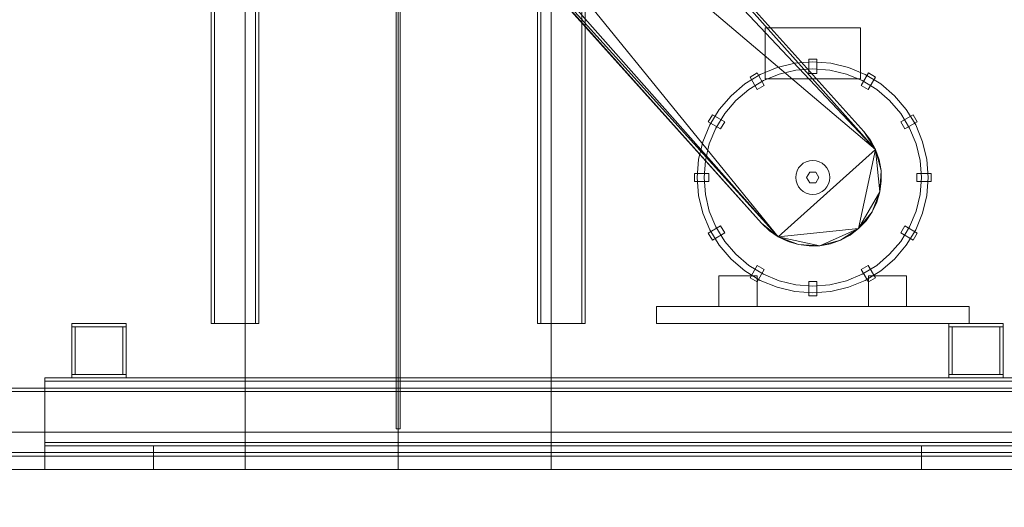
# Model space of a CAD drawing. Header units: millimetres. Extents: x -4738 to 65662, y -68080 to 6847.
# Tile 1055 of 1056: x 49904 to 51353, y -55 to 662. Entities that reach past the tile are written whole.
import ezdxf

# ---------------------------------------------------------------- set-up
doc = ezdxf.new("R2010")
doc.units = ezdxf.units.MM
for name, color, linetype, lineweight in [('COTAS_O', 1, 'Continuous', 0), ('COTAS_P', 1, 'Continuous', 0), ('lateral_secador', 7, 'Continuous', 0)]:
    doc.layers.add(name, color=color, linetype=linetype, lineweight=lineweight)
doc.dimstyles.new('R19_100', dxfattribs={"dimtxt": 250, "dimasz": 150, "dimexe": 150, "dimexo": 80, "dimgap": 100, "dimtad": 1, "dimtih": 1, "dimtoh": 1, "dimdsep": 46, "dimcen": 0.09, "dimadec": 0, "dimazin": 0, "dimtfac": 1, "dimtdec": 4, "dimtofl": 0, "dimtmove": 0, "dimatfit": 3, "dimfxl": 1, "dimtolj": 1, "dimtzin": 0, "dimarcsym": 0})

# ---------------------------------------------------------------- blocks, each defined once
blk = doc.blocks.new('DIM_R31_28')
at = {"layer": 'COTAS_O'}
for p, q in [((40461.1, 0), (40461.1, -900)), ((60461.1, 0), (60461.1, -900)), ((40461.1, -900), (40611.1, -855)), ((60461.1, -900), (60311.1, -855)), ((40461.1, -900), (60461.1, -900)), ((40461.1, -900), (40611.1, -945)), ((60461.1, -900), (60311.1, -945))]:
    blk.add_line(p, q, dxfattribs=at)
blk.add_text('20000 O', height=250, dxfattribs=at).set_placement((50461.1, -800))
blk = doc.blocks.new('DIM_R31_32')
at = {"layer": 'COTAS_P'}
for p, q in [((112.7, 0), (112.7, -2500)), ((65298.1, 0), (65298.1, -2500)), ((112.7, -2500), (262.7, -2455)), ((65298.1, -2500), (65148.1, -2455)), ((112.7, -2500), (65298.1, -2500)), ((112.7, -2500), (262.7, -2545)), ((65298.1, -2500), (65148.1, -2545))]:
    blk.add_line(p, q, dxfattribs=at)
blk.add_text('65185.39 P', height=250, dxfattribs=at).set_placement((32705.4, -2400))

msp = doc.modelspace()

# ---------------------------------------------------------------- linework, layer by layer
at = {"layer": 'lateral_secador'}
for p, q in [((50236.134, 0), (50236.134, 2925)), ((50458.134, 2925), (50458.134, 60)), ((50461.134, 0), (50461.134, 2925)), ((50464.134, 60), (50464.134, 2925)), ((50686.134, 0), (50686.134, 2925)), ((50466.607, 1210.852), (51163.478, 470.91)), ((50524.84, 1188.374), (51146.316, 497.443)), ((50524.84, 1188.374), (51163.478, 470.91)), ((51146.316, 497.443), (50536.316, 1177.443)), ((51020.472, 342.625), (50366.909, 1146.37)), ((50366.909, 1146.37), (51163.478, 470.91)), ((51020.472, 342.625), (50363.527, 1084.04)), ((50995.951, 362.557), (50376.326, 1055.148)), ((51020.472, 342.625), (50376.326, 1055.148)), ((50385.951, 1042.557), (50995.951, 362.557)), ((50236.134, 1010), (50236.134, 0)), ((50461.134, 0), (50461.134, 1010)), ((50686.134, 0), (50686.134, 1010)), ((50186.134, 695), (50186.134, 215)), ((50191.134, 215), (50191.134, 695)), ((50251.134, 695), (50251.134, 215)), ((50256.134, 215), (50256.134, 695)), ((50666.134, 695), (50666.134, 215)), ((50671.134, 215), (50671.134, 695)), ((50731.134, 695), (50731.134, 215)), ((50736.134, 215), (50736.134, 695)), ((51001.134, 650), (51141.134, 650)), ((51001.134, 650), (51001.134, 575)), ((51141.134, 575), (51141.134, 650)), ((51044.54, 597.907), (51018.601, 591.68)), ((51071.134, 600), (51044.54, 597.907)), ((51065.134, 583), (51065.134, 604)), ((51077.134, 604), (51065.134, 604)), ((51097.728, 597.907), (51071.134, 600)), ((51077.134, 583), (51077.134, 604)), ((51123.667, 591.68), (51097.728, 597.907)), ((50993.955, 581.471), (50971.21, 567.533)), ((50989.33, 583.688), (50978.938, 577.688)), ((50999.83, 565.502), (50989.33, 583.688)), ((51018.601, 591.68), (50993.955, 581.471)), ((51021.691, 582.169), (50998.495, 572.561)), ((51046.104, 588.03), (51021.691, 582.169)), ((51071.134, 590), (51046.104, 588.03)), ((51065.134, 583), (51077.134, 583)), ((51096.163, 588.03), (51071.134, 590)), ((51120.577, 582.169), (51096.163, 588.03)), ((51143.772, 572.561), (51120.577, 582.169)), ((51148.312, 581.471), (51123.667, 591.68)), ((51142.438, 565.502), (51152.938, 583.688)), ((51171.057, 567.533), (51148.312, 581.471)), ((51163.33, 577.688), (51152.938, 583.688)), ((50971.21, 567.533), (50950.926, 550.208)), ((50998.495, 572.561), (50977.088, 559.443)), ((50989.438, 559.502), (50978.938, 577.688)), ((50989.438, 559.502), (50999.83, 565.502)), ((51001.134, 575), (51141.134, 575)), ((51142.438, 565.502), (51152.83, 559.502)), ((51165.18, 559.443), (51143.772, 572.561)), ((51152.83, 559.502), (51163.33, 577.688)), ((51191.342, 550.208), (51171.057, 567.533)), ((50977.088, 559.443), (50957.997, 543.137)), ((51184.271, 543.137), (51165.18, 559.443)), ((50950.926, 550.208), (50933.601, 529.923)), ((50957.997, 543.137), (50941.691, 524.046)), ((51200.577, 524.046), (51184.271, 543.137)), ((51208.667, 529.923), (51191.342, 550.208)), ((50923.445, 522.196), (50917.445, 511.804)), ((50933.601, 529.923), (50919.663, 507.178)), ((50941.632, 511.696), (50923.445, 522.196)), ((50941.691, 524.046), (50928.573, 502.638)), ((51213.695, 502.638), (51200.577, 524.046)), ((51200.636, 511.696), (51218.822, 522.196)), ((51222.605, 507.178), (51208.667, 529.923)), ((51224.822, 511.804), (51218.822, 522.196)), ((50919.663, 507.178), (50909.454, 482.533)), ((50935.632, 501.304), (50917.445, 511.804)), ((50935.632, 501.304), (50941.632, 511.696)), ((51200.636, 511.696), (51206.636, 501.304)), ((51206.636, 501.304), (51224.822, 511.804)), ((51232.813, 482.533), (51222.605, 507.178)), ((50928.573, 502.638), (50918.965, 479.443)), ((51146.316, 497.443), (51163.478, 470.91)), ((51155.941, 484.852), (51146.316, 497.443)), ((51223.303, 479.443), (51213.695, 502.638)), ((50909.454, 482.533), (50903.227, 456.594)), ((50918.965, 479.443), (50913.104, 455.03)), ((51163.478, 470.91), (51155.941, 484.852)), ((51229.164, 455.03), (51223.303, 479.443)), ((51239.041, 456.594), (51232.813, 482.533)), ((51163.478, 470.91), (51020.472, 342.625)), ((51163.478, 470.91), (51138.577, 354.817)), ((51163.478, 470.91), (51171.6, 440.371)), ((51168.74, 455.96), (51163.478, 470.91)), ((51163.478, 470.91), (51169.888, 408.818)), ((50903.227, 456.594), (50901.134, 430)), ((50913.104, 455.03), (50911.134, 430)), ((51057.245, 450.787), (51053.456, 447.678)), ((51061.567, 453.097), (51057.245, 450.787)), ((51066.257, 454.52), (51061.567, 453.097)), ((51071.134, 455), (51066.257, 454.52)), ((51076.011, 454.52), (51071.134, 455)), ((51080.701, 453.097), (51076.011, 454.52)), ((51085.023, 450.787), (51080.701, 453.097)), ((51088.812, 447.678), (51085.023, 450.787)), ((51171.6, 440.371), (51168.74, 455.96)), ((51231.134, 430), (51229.164, 455.03)), ((51241.134, 430), (51239.041, 456.594)), ((50918.134, 436), (50897.134, 436)), ((50897.134, 436), (50897.134, 424)), ((50918.134, 424), (50918.134, 436)), ((51046.614, 434.877), (51046.134, 430)), ((51048.037, 439.567), (51046.614, 434.877)), ((51050.347, 443.889), (51048.037, 439.567)), ((51053.456, 447.678), (51050.347, 443.889)), ((51066.634, 437.794), (51062.134, 430)), ((51075.634, 437.794), (51066.634, 437.794)), ((51080.134, 430), (51075.634, 437.794)), ((51091.921, 443.889), (51088.812, 447.678)), ((51094.231, 439.567), (51091.921, 443.889)), ((51095.654, 434.877), (51094.231, 439.567)), ((51096.134, 430), (51095.654, 434.877)), ((51171.6, 440.371), (51169.888, 408.818)), ((51171.985, 424.527), (51171.6, 440.371)), ((51224.134, 436), (51245.134, 436)), ((51224.134, 436), (51224.134, 424)), ((51245.134, 424), (51245.134, 436)), ((50918.134, 424), (50897.134, 424)), ((50901.134, 430), (50903.227, 403.406)), ((50911.134, 430), (50913.104, 404.97)), ((51046.134, 430), (51046.614, 425.123)), ((51046.614, 425.123), (51048.037, 420.433)), ((51048.037, 420.433), (51050.347, 416.111)), ((51062.134, 430), (51066.634, 422.206)), ((51066.634, 422.206), (51075.634, 422.206)), ((51075.634, 422.206), (51080.134, 430)), ((51091.921, 416.111), (51094.231, 420.433)), ((51094.231, 420.433), (51095.654, 425.123)), ((51095.654, 425.123), (51096.134, 430)), ((51169.888, 408.818), (51171.985, 424.527)), ((51224.134, 424), (51245.134, 424)), ((51229.164, 404.97), (51231.134, 430)), ((51239.041, 403.406), (51241.134, 430)), ((51050.347, 416.111), (51053.456, 412.322)), ((51053.456, 412.322), (51057.245, 409.213)), ((51057.245, 409.213), (51061.567, 406.903)), ((51061.567, 406.903), (51066.257, 405.48)), ((51076.011, 405.48), (51080.701, 406.903)), ((51080.701, 406.903), (51085.023, 409.213)), ((51085.023, 409.213), (51088.812, 412.322)), ((51088.812, 412.322), (51091.921, 416.111)), ((51169.888, 408.818), (51138.577, 354.817)), ((51169.888, 408.818), (51158.509, 379.338)), ((51165.358, 393.63), (51169.888, 408.818)), ((50903.227, 403.406), (50909.454, 377.467)), ((50913.104, 404.97), (50918.965, 380.557)), ((51066.257, 405.48), (51071.134, 405)), ((51071.134, 405), (51076.011, 405.48)), ((51158.509, 379.338), (51165.358, 393.63)), ((51223.303, 380.557), (51229.164, 404.97)), ((51232.813, 377.467), (51239.041, 403.406)), ((50909.454, 377.467), (50919.663, 352.822)), ((50918.965, 380.557), (50928.573, 357.362)), ((51158.509, 379.338), (51138.577, 354.817)), ((51149.508, 366.293), (51158.509, 379.338)), ((51213.695, 357.362), (51223.303, 380.557)), ((51222.605, 352.822), (51232.813, 377.467)), ((51020.472, 342.625), (50995.951, 362.557)), ((50995.951, 362.557), (51007.428, 351.626)), ((51138.577, 354.817), (51149.508, 366.293)), ((50935.632, 358.696), (50917.445, 348.196)), ((50917.445, 348.196), (50923.445, 337.804)), ((50919.663, 352.822), (50933.601, 330.077)), ((50941.632, 348.304), (50923.445, 337.804)), ((50928.573, 357.362), (50941.691, 335.954)), ((50941.632, 348.304), (50935.632, 358.696)), ((51007.428, 351.626), (51020.472, 342.625)), ((51138.577, 354.817), (51020.472, 342.625)), ((51138.577, 354.817), (51081.505, 329.534)), ((51138.577, 354.817), (51112.043, 337.656)), ((51125.985, 345.193), (51138.577, 354.817)), ((51200.577, 335.954), (51213.695, 357.362)), ((51206.636, 358.696), (51200.636, 348.304)), ((51200.636, 348.304), (51218.822, 337.804)), ((51206.636, 358.696), (51224.822, 348.196)), ((51208.667, 330.077), (51222.605, 352.822)), ((51218.822, 337.804), (51224.822, 348.196)), ((50941.691, 335.954), (50957.997, 316.863)), ((51049.952, 331.246), (51020.472, 342.625)), ((51020.472, 342.625), (51034.765, 335.776)), ((51081.505, 329.534), (51020.472, 342.625)), ((51034.765, 335.776), (51049.952, 331.246)), ((51112.043, 337.656), (51081.505, 329.534)), ((51097.094, 332.393), (51112.043, 337.656)), ((51112.043, 337.656), (51125.985, 345.193)), ((51184.271, 316.863), (51200.577, 335.954)), ((50933.601, 330.077), (50950.926, 309.792)), ((51081.505, 329.534), (51049.952, 331.246)), ((51049.952, 331.246), (51065.661, 329.148)), ((51065.661, 329.148), (51081.505, 329.534)), ((51081.505, 329.534), (51097.094, 332.393)), ((51191.342, 309.792), (51208.667, 330.077)), ((50950.926, 309.792), (50971.21, 292.467)), ((50957.997, 316.863), (50977.088, 300.557)), ((51165.18, 300.557), (51184.271, 316.863)), ((51171.057, 292.467), (51191.342, 309.792)), ((50971.21, 292.467), (50993.955, 278.529)), ((50977.088, 300.557), (50998.495, 287.439)), ((50989.438, 300.498), (50978.938, 282.312)), ((50999.83, 294.498), (50989.33, 276.312)), ((50999.83, 294.498), (50989.438, 300.498)), ((51152.83, 300.498), (51142.438, 294.498)), ((51142.438, 294.498), (51152.938, 276.312)), ((51143.772, 287.439), (51165.18, 300.557)), ((51148.312, 278.529), (51171.057, 292.467)), ((51152.83, 300.498), (51163.33, 282.312)), ((50933.134, 285), (50989.134, 285)), ((50933.134, 285), (50933.134, 240)), ((50978.938, 282.312), (50989.33, 276.312)), ((50989.134, 240), (50989.134, 285)), ((50993.955, 278.529), (51018.601, 268.32)), ((50998.495, 287.439), (51021.691, 277.831)), ((51021.691, 277.831), (51046.104, 271.97)), ((51065.134, 277), (51065.134, 256)), ((51077.134, 277), (51065.134, 277)), ((51077.134, 277), (51077.134, 256)), ((51096.163, 271.97), (51120.577, 277.831)), ((51120.577, 277.831), (51143.772, 287.439)), ((51123.667, 268.32), (51148.312, 278.529)), ((51152.938, 276.312), (51163.33, 282.312)), ((51153.134, 285), (51209.134, 285)), ((51153.134, 285), (51153.134, 240)), ((51209.134, 240), (51209.134, 285)), ((51018.601, 268.32), (51044.54, 262.093)), ((51044.54, 262.093), (51071.134, 260)), ((51046.104, 271.97), (51071.134, 270)), ((51071.134, 270), (51096.163, 271.97)), ((51071.134, 260), (51097.728, 262.093)), ((51097.728, 262.093), (51123.667, 268.32)), ((51065.134, 256), (51077.134, 256)), ((50841.134, 240), (51301.134, 240)), ((50841.134, 240), (50841.134, 215)), ((50933.134, 240), (50989.134, 240)), ((51153.134, 240), (51209.134, 240)), ((51301.134, 215), (51301.134, 240)), ((49981.134, 215), (50061.134, 215)), ((49981.134, 215), (49981.134, 210)), ((49981.134, 210), (50061.134, 210)), ((49981.134, 210), (49986.134, 210)), ((49981.134, 210), (49981.134, 140)), ((49986.134, 140), (49986.134, 210)), ((50056.134, 210), (50061.134, 210)), ((50056.134, 210), (50056.134, 140)), ((50061.134, 210), (50061.134, 215)), ((50061.134, 140), (50061.134, 210)), ((50186.134, 215), (50256.134, 215)), ((50186.134, 215), (50191.134, 215)), ((50251.134, 215), (50256.134, 215)), ((50666.134, 215), (50736.134, 215)), ((50666.134, 215), (50671.134, 215)), ((50731.134, 215), (50736.134, 215)), ((50841.134, 215), (51301.134, 215)), ((51271.134, 215), (51351.134, 215)), ((51271.134, 215), (51271.134, 210)), ((51271.134, 210), (51351.134, 210)), ((51271.134, 210), (51276.134, 210)), ((51271.134, 210), (51271.134, 140)), ((51276.134, 140), (51276.134, 210)), ((51346.134, 210), (51351.134, 210)), ((51346.134, 210), (51346.134, 140)), ((51351.134, 210), (51351.134, 215)), ((51351.134, 140), (51351.134, 210)), ((49941.134, 135), (51431.134, 135)), ((49941.134, 135), (49941.134, 130)), ((49981.134, 140), (50061.134, 140)), ((49981.134, 140), (49981.134, 135)), ((49981.134, 140), (49986.134, 140)), ((49981.134, 135), (50061.134, 135)), ((50056.134, 140), (50061.134, 140)), ((50061.134, 135), (50061.134, 140)), ((51271.134, 140), (51351.134, 140)), ((51271.134, 140), (51271.134, 135)), ((51271.134, 140), (51276.134, 140)), ((51271.134, 135), (51351.134, 135)), ((51346.134, 140), (51351.134, 140)), ((51351.134, 135), (51351.134, 140)), ((40461.134, 120), (60461.134, 120)), ((49941.134, 130), (51431.134, 130)), ((49941.134, 130), (49941.134, 40)), ((40461.134, 115), (60461.134, 115)), ((50458.134, 60), (50464.134, 60)), ((40461.134, 55), (60461.134, 55)), ((49941.134, 40), (51431.134, 40)), ((49941.134, 40), (49941.134, 35)), ((49941.134, 35), (51431.134, 35)), ((49941.134, 35), (50101.134, 35)), ((49941.134, 35), (49941.134, 0)), ((50101.134, 0), (50101.134, 35)), ((51231.134, 35), (51391.134, 35)), ((51231.134, 35), (51231.134, 0)), ((40461.134, 25), (60461.134, 25)), ((40461.134, 20), (60461.134, 20)), ((40461.134, 0), (60461.134, 0)), ((49461.134, 0), (50236.134, 0)), ((49941.134, 0), (50101.134, 0)), ((50236.134, 0), (50461.134, 0)), ((50461.134, 0), (50686.134, 0)), ((50686.134, 0), (51461.134, 0)), ((51231.134, 0), (51391.134, 0))]:
    msp.add_line(p, q, dxfattribs=at)

# ---------------------------------------------------------------- dimensions: what is measured, and where the dimension line sits
at = {"layer": 'COTAS_O'}
dim = msp.add_aligned_dim(p1=(40461.134, 0), p2=(60461.134, 0), distance=-900, text='<> O', dimstyle='R19_100', dxfattribs=at)
dim.commit()
dim.dimension.update_dxf_attribs({"geometry": 'DIM_R31_28', "text_midpoint": (50461.134, -900)})
at = {"layer": 'COTAS_P'}
dim = msp.add_aligned_dim(p1=(112.7, 0), p2=(65298.0949, 0), distance=-2500, text='<> P', dimstyle='R19_100', dxfattribs=at)
dim.commit()
dim.dimension.update_dxf_attribs({"geometry": 'DIM_R31_32', "text_midpoint": (32705.3975, -2500)})

doc.saveas('drawing.dxf')
